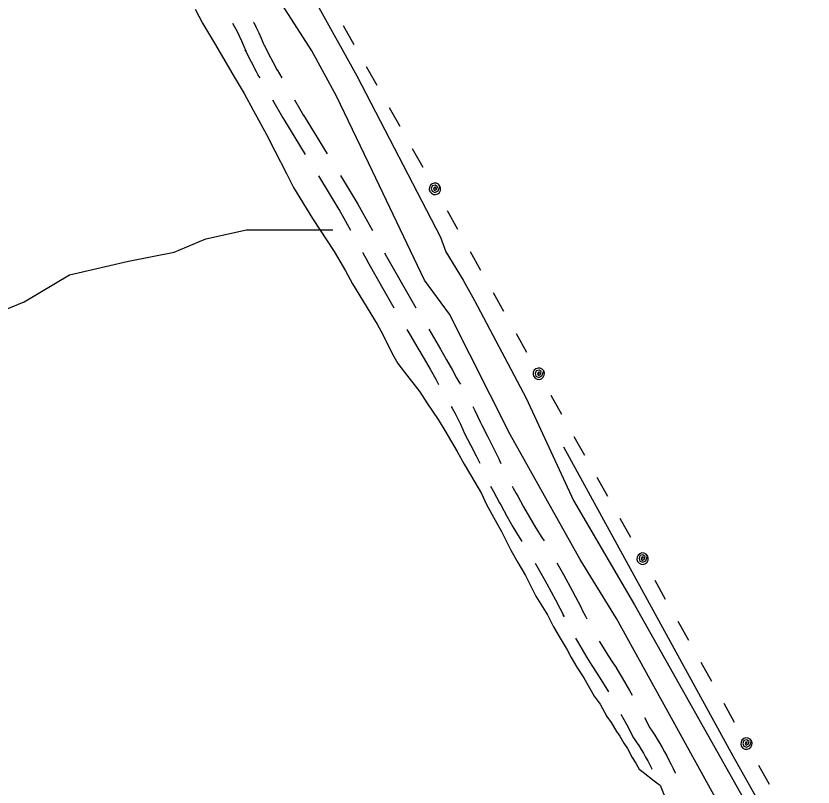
# Model space of a CAD drawing. Extents: x 3172297 to 3210190, y 958463 to 983887.
# Drawn here: x 3182696 to 3183951, y 967625 to 968839 of the extents above; entities that cross this region are included whole.
import ezdxf

# ---------------------------------------------------------------- set-up
doc = ezdxf.new("R2010")
doc.units = 0
for name, color, linetype in [('V-ROAD-CNTR', 7, 'Continuous'), ('V-SITE-VEGE', 7, 'Continuous'), ('V-TOPO-SHOR', 7, 'Continuous'), ('V-UTIL-LINE', 7, 'Continuous')]:
    doc.layers.add(name, color=color, linetype=linetype)

msp = doc.modelspace()

# ---------------------------------------------------------------- linework, layer by layer
at = {"layer": 'V-ROAD-CNTR'}
for points in [[(3183036.8, 968827.8), (3183039.4, 968823), (3183043.3, 968815.3), (3183047.1, 968807.7), (3183050.7, 968799.9), (3183054.2, 968792.2), (3183057.6, 968784.2), (3183056.9, 968785.8), (3183056.9, 968785.3), (3183066.1, 968766.8), (3183074, 968751.5), (3183076.8, 968746.2), (3183076.8, 968745.9), (3183079.5, 968741.3)], [(3183070, 968828.9), (3183070.1, 968828.8), (3183074.1, 968820.7), (3183078, 968812.5), (3183081.7, 968804.2), (3183085.2, 968795.9), (3183086.9, 968791.8), (3183086.9, 968792.3), (3183092.8, 968780.4), (3183100.5, 968765.5), (3183106.8, 968753.7), (3183106.8, 968754.1), (3183114.5, 968741.3)], [(3183099.9, 968706.9), (3183116.1, 968678.6), (3183118.5, 968674.4), (3183118.5, 968674.1), (3183151, 968621)], [(3183134.6, 968706.8), (3183142.2, 968693.4), (3183148.5, 968682.2), (3183148.5, 968682.5), (3183185.8, 968621.6)], [(3183171.9, 968586.9), (3183204.2, 968534.2), (3183204.2, 968534.6), (3183222.5, 968501.5)], [(3183206.8, 968587.5), (3183234.2, 968542.7), (3183234.2, 968542.3), (3183257, 968501.1)], [(3183241.8, 968466.5), (3183242, 968466.1), (3183249.3, 968452.6), (3183249.3, 968452.4), (3183290.8, 968379.3)], [(3183276.1, 968466), (3183279.3, 968460.2), (3183279.3, 968460.3), (3183325.3, 968379.3)], [(3183311.1, 968344.9), (3183317.3, 968334.8), (3183326.8, 968318.5), (3183326.8, 968318.4), (3183338.6, 968298.9), (3183347.8, 968282.9), (3183356.8, 968266.7), (3183361.2, 968258.4)], [(3183345.8, 968345.5), (3183356.8, 968326.7), (3183356.8, 968326.7), (3183364.4, 968314.1), (3183373.9, 968297.6), (3183383.1, 968281), (3183389.5, 968269), (3183394.4, 968261.1), (3183395.7, 968259)], [(3183381.3, 968223.8), (3183382.8, 968221.1), (3183387.2, 968212.8), (3183391.5, 968204.5), (3183395.6, 968196), (3183399.5, 968187.5), (3183402.3, 968181.3), (3183411.7, 968163.5), (3183420.4, 968146), (3183426, 968134.4)], [(3183415.2, 968224.1), (3183418.3, 968217.8), (3183422.7, 968208.9), (3183426.8, 968199.9), (3183429.3, 968194.4), (3183438.3, 968177.2), (3183447.3, 968159.3), (3183456, 968141.3), (3183457.1, 968139), (3183459.2, 968134.3)], [(3183443.2, 968098.3), (3183447.5, 968090), (3183452.3, 968081.1), (3183457.2, 968072.2), (3183459.7, 968067.9), (3183468.9, 968051.3), (3183478.4, 968034.5), (3183488.3, 968017.9), (3183492.4, 968011.3)], [(3183477, 968098.5), (3183478.6, 968095.5), (3183483.3, 968087), (3183485.8, 968082.6), (3183495, 968065.9), (3183504.3, 968049.6), (3183513.9, 968033.5), (3183523.8, 968017.5), (3183527.3, 968012.1)], [(3183513.2, 967977.1), (3183517.3, 967970), (3183531.7, 967944.7), (3183545.5, 967919.2), (3183559, 967893.4), (3183557.6, 967896), (3183557.6, 967896), (3183558.4, 967894.6)], [(3183547.5, 967977.6), (3183557.9, 967959.3), (3183572, 967933.3), (3183585.7, 967907.2), (3183587.6, 967903.2), (3183587.6, 967903.2), (3183592.5, 967893.7), (3183594.8, 967889.5)], [(3183577, 967859.2), (3183580, 967853.9), (3183587.3, 967841.2), (3183594.9, 967828.6), (3183602.7, 967816.1), (3183610.7, 967803.7), (3183610.7, 967803.8), (3183610.7, 967804.1), (3183624.6, 967781.2), (3183628.6, 967774.4)], [(3183614.3, 967854.6), (3183620.5, 967844.2), (3183628, 967832.2), (3183635.8, 967820.2), (3183640.7, 967812.9), (3183640.7, 967812.5), (3183650.4, 967796.6), (3183662, 967776.7), (3183666.2, 967769.2)], [(3183648.3, 967739.6), (3183657.6, 967722.4), (3183668, 967702.3), (3183672.5, 967695.6), (3183676.4, 967689.8), (3183680.1, 967683.9), (3183683.7, 967678), (3183687.3, 967671.9), (3183690.7, 967665.8), (3183694, 967659.7), (3183697.2, 967653.5), (3183697.6, 967652.7)], [(3183685.3, 967734.1), (3183693.8, 967717.7), (3183697.4, 967712.4), (3183701.6, 967706.1), (3183705.6, 967699.8), (3183709.5, 967693.4), (3183713.3, 967686.9), (3183717, 967680.3), (3183720.5, 967673.7), (3183724, 967667.1), (3183727.3, 967660.3), (3183730.6, 967653.6), (3183733.6, 967646.8), (3183733.7, 967646.7)]]:
    msp.add_lwpolyline(points, dxfattribs=at)
at = {"layer": 'V-SITE-VEGE'}
for p, q in [((3182978.1, 968849.6), (3182989.4, 968827.5)), ((3182989.4, 968827.5), (3183008.5, 968795.9)), ((3183008.5, 968795.9), (3183021.2, 968774.5)), ((3183021.2, 968774.5), (3183040.9, 968740.3)), ((3183040.9, 968740.3), (3183054.9, 968716.8)), ((3183054.9, 968716.8), (3183069.4, 968690.6)), ((3183069.4, 968690.6), (3183090.3, 968652.4)), ((3183090.3, 968652.4), (3183103.6, 968626.3)), ((3183103.6, 968626.3), (3183121.9, 968590.8)), ((3183121.9, 968590.8), (3183132.6, 968568.8)), ((3183132.6, 968568.8), (3183162.5, 968519.8)), ((3183162.5, 968519.8), (3183197, 968468)), ((3183197, 968468), (3183214.8, 968437.8)), ((3183214.8, 968437.8), (3183225.5, 968417.1)), ((3183225.5, 968417.1), (3183264.3, 968353.3)), ((3183264.3, 968353.3), (3183273.2, 968337.2)), ((3183273.2, 968337.2), (3183284.5, 968314.5)), ((3183284.5, 968314.5), (3183290.8, 968302.4)), ((3183290.8, 968302.4), (3183297.2, 968291.7)), ((3183297.2, 968291.7), (3183307.4, 968278.2)), ((3183307.4, 968278.2), (3183331.8, 968247.2)), ((3183331.8, 968247.2), (3183342.6, 968229.8)), ((3183342.6, 968229.8), (3183360.5, 968203.5)), ((3183360.5, 968203.5), (3183372.6, 968183.4)), ((3183372.6, 968183.4), (3183390.4, 968153.2)), ((3183390.4, 968153.2), (3183401.8, 968133.1)), ((3183401.8, 968133.1), (3183418.3, 968104.9)), ((3183418.3, 968104.9), (3183429.1, 968086.8)), ((3183429.1, 968086.8), (3183436.6, 968069.5)), ((3183436.6, 968069.5), (3183450.6, 968044.7)), ((3183450.6, 968044.7), (3183460.1, 968027.2)), ((3183460.1, 968027.2), (3183475.2, 967997.8)), ((3183475.2, 967997.8), (3183486, 967978.3)), ((3183486, 967978.3), (3183498.1, 967957.5)), ((3183498.1, 967957.5), (3183514.5, 967925.4)), ((3183514.5, 967925.4), (3183532.9, 967895.9)), ((3183532.9, 967895.9), (3183542.4, 967877.1)), ((3183542.4, 967877.1), (3183551.3, 967861.7)), ((3183551.3, 967861.7), (3183564, 967840.9)), ((3183564, 967840.9), (3183570.3, 967828.8)), ((3183570.3, 967828.8), (3183579.2, 967813.4)), ((3183579.2, 967813.4), (3183590, 967796.6)), ((3183590, 967796.6), (3183606.5, 967767.8)), ((3183606.5, 967767.8), (3183615.5, 967755)), ((3183615.5, 967755), (3183626.2, 967735.6)), ((3183626.2, 967735.6), (3183633.3, 967726.1)), ((3183633.3, 967726.1), (3183641.6, 967712.1)), ((3183641.6, 967712.1), (3183646.7, 967704.7)), ((3183646.7, 967704.7), (3183653, 967693.9)), ((3183653, 967693.9), (3183658.8, 967685.2)), ((3183658.8, 967685.2), (3183666.3, 967671.1)), ((3183666.3, 967671.1), (3183672.1, 967662.4)), ((3183672.1, 967662.4), (3183677.1, 967653)), ((3183677.1, 967653), (3183683.6, 967648.2)), ((3183683.6, 967648.2), (3183700.5, 967634.6)), ((3183700.5, 967634.6), (3183707, 967629.8)), ((3183707, 967629.8), (3183710.3, 967627.7)), ((3183710.3, 967627.7), (3183717.7, 967609.1))]:
    msp.add_line(p, q, dxfattribs=at)
at = {"layer": 'V-TOPO-SHOR'}
for points in [[(3183047.9, 969077.3), (3183232.7, 968744.7), (3183364.3, 968490.8), (3183372.7, 968467.5), (3183399.8, 968422.8), (3183417.6, 968390.6), (3183499.3, 968236.9), (3183573.9, 968076), (3183670, 967911.5), (3183854.9, 967582.4)], [(3183836.9, 967536), (3183641.3, 967890.1), (3183584.4, 967983.1), (3183474.2, 968179.8), (3183378.2, 968369.3), (3183339.1, 968423), (3183257.4, 968594.6), (3183200.5, 968712.6), (3183161.4, 968784.1), (3183115.2, 968855.7)], [(3182622.9, 968353.3), (3182708.7, 968388.8), (3182780.2, 968431.5), (3182873.1, 968452.7), (3182944.6, 968466.8), (3182994.6, 968488.1), (3183058.9, 968502.2), (3183130.4, 968502.1), (3183194.6, 968501.9)], [(3183558.1, 968160.3), (3183824.8, 967674), (3183919, 967506), (3183951, 967452.3)]]:
    msp.add_lwpolyline(points, dxfattribs=at)
at = {"layer": 'V-UTIL-LINE'}
for points in [[(3183211, 968823.9), (3183227.7, 968794.2)], [(3183247.2, 968759.4), (3183263.9, 968729.7)], [(3183283.5, 968694.8), (3183300.1, 968665.2)], [(3183319.7, 968630.3), (3183336.4, 968600.7)], [(3183355.5, 968566.7), (3183356.7, 968569.3), (3183354.4, 968568.9), (3183353.3, 968566.4), (3183355, 968564), (3183358, 968565.6), (3183359.4, 968570), (3183356, 968572.6), (3183351.2, 968571.4), (3183349.8, 968567), (3183351.1, 968562.8), (3183355.6, 968561), (3183360.5, 968563.4), (3183363.3, 968571.1), (3183361, 968573.8), (3183357.9, 968575.4), (3183354.4, 968575.6), (3183351.1, 968574.5), (3183348.4, 968572.3), (3183346.8, 968569.1), (3183346.5, 968565.6), (3183347.6, 968562.3), (3183349.9, 968559.6), (3183353, 968558), (3183356.5, 968557.8), (3183359.9, 968558.8), (3183362.5, 968561.1), (3183364.1, 968564.3), (3183364.4, 968567.8), (3183363.3, 968571.1)], [(3183374.6, 968532.7), (3183391.2, 968503)], [(3183410.8, 968468.1), (3183427.4, 968438.5)], [(3183447, 968403.6), (3183463.7, 968374)], [(3183483.3, 968339.1), (3183499.9, 968309.5)], [(3183519, 968275.5), (3183520.3, 968278.1), (3183518, 968277.7), (3183516.8, 968275.2), (3183518.5, 968272.8), (3183521.6, 968274.3), (3183523, 968278.8), (3183519.5, 968281.3), (3183514.8, 968280.2), (3183513.3, 968275.8), (3183514.6, 968271.5), (3183519.1, 968269.8), (3183524.1, 968272.2), (3183526.9, 968279.9), (3183524.6, 968282.6), (3183521.4, 968284.1), (3183517.9, 968284.4), (3183514.6, 968283.3), (3183511.9, 968281), (3183510.3, 968277.9), (3183510.1, 968274.4), (3183511.2, 968271.1), (3183513.4, 968268.4), (3183516.6, 968266.8), (3183520.1, 968266.5), (3183523.4, 968267.6), (3183526.1, 968269.9), (3183527.7, 968273), (3183527.9, 968276.5), (3183526.9, 968279.9)], [(3183538.1, 968241.5), (3183554.8, 968211.8)], [(3183574.4, 968176.9), (3183591, 968147.3)], [(3183610.6, 968112.4), (3183627.2, 968082.8)], [(3183646.8, 968047.9), (3183663.5, 968018.2)], [(3183682.6, 967984.3), (3183683.8, 967986.8), (3183681.5, 967986.5), (3183680.4, 967984), (3183682.1, 967981.6), (3183685.1, 967983.1), (3183686.5, 967987.6), (3183683.1, 967990.1), (3183678.3, 967989), (3183676.9, 967984.6), (3183678.2, 967980.3), (3183682.7, 967978.6), (3183687.6, 967981), (3183690.4, 967988.7), (3183688.1, 967991.3), (3183685, 967992.9), (3183681.5, 967993.2), (3183678.2, 967992.1), (3183675.5, 967989.8), (3183673.9, 967986.7), (3183673.6, 967983.2), (3183674.7, 967979.9), (3183677, 967977.2), (3183680.1, 967975.6), (3183683.6, 967975.3), (3183687, 967976.4), (3183689.6, 967978.7), (3183691.2, 967981.8), (3183691.5, 967985.3), (3183690.4, 967988.7)], [(3183701.7, 967950.2), (3183718.3, 967920.6)], [(3183737.9, 967885.7), (3183754.6, 967856.1)], [(3183774.1, 967821.2), (3183790.8, 967791.6)], [(3183810.4, 967756.7), (3183827, 967727)], [(3183846.1, 967693), (3183847.4, 967695.6), (3183845.1, 967695.3), (3183843.9, 967692.8), (3183845.7, 967690.4), (3183848.7, 967691.9), (3183850.1, 967696.4), (3183846.6, 967698.9), (3183841.9, 967697.7), (3183840.4, 967693.4), (3183841.7, 967689.1), (3183846.2, 967687.4), (3183851.2, 967689.8), (3183854, 967697.5), (3183851.7, 967700.1), (3183848.6, 967701.7), (3183845.1, 967702), (3183841.7, 967700.9), (3183839, 967698.6), (3183837.5, 967695.5), (3183837.2, 967692), (3183838.3, 967688.6), (3183840.6, 967686), (3183843.7, 967684.4), (3183847.2, 967684.1), (3183850.5, 967685.2), (3183853.2, 967687.5), (3183854.8, 967690.6), (3183855.1, 967694.1), (3183854, 967697.5)], [(3183865.2, 967659), (3183881.9, 967629.4)]]:
    msp.add_lwpolyline(points, dxfattribs=at)

doc.saveas('drawing.dxf')
